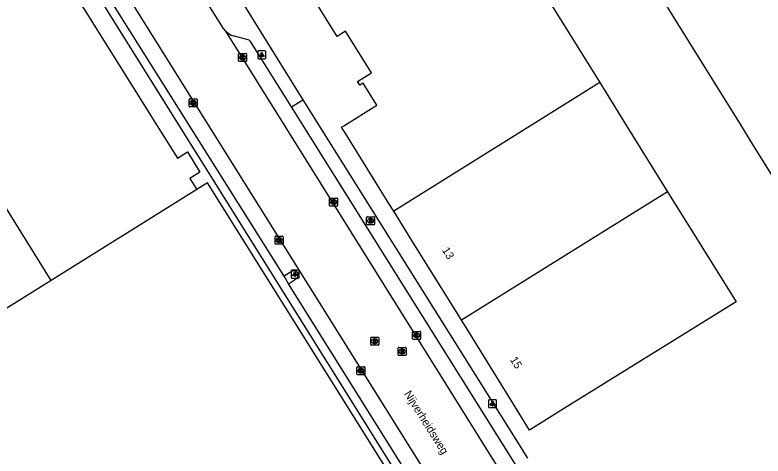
# Model space of a CAD drawing. Extents: x 158461 to 159795, y 387220 to 388672.
# Drawn here: x 158762.6 to 158856, y 387708.7 to 387763.8 of the extents above; entities that cross this region are included whole.
import ezdxf

# ---------------------------------------------------------------- set-up
doc = ezdxf.new("R2010")
doc.units = 0
for name, color, linetype in [('IMGEO_Brandkraan', 7, 'Continuous'), ('IMGEO_Kolk', 7, 'Continuous'), ('IMGEO_Lichtpunt', 7, 'Continuous'), ('IMGEO_Openbare_ruimte_label', 7, 'Continuous'), ('IMGEO_Pand', 7, 'Continuous'), ('IMGEO_Pand_nummerreeks', 7, 'Continuous'), ('IMGEO_Rijbaan_lokaal_gesloten', 7, 'Continuous'), ('IMGEO_Rioolput', 7, 'Continuous'), ('IMGEO_Voetpad_open', 7, 'Continuous')]:
    doc.layers.add(name, color=color, linetype=linetype)

msp = doc.modelspace()

# ---------------------------------------------------------------- linework, layer by layer
at = {"layer": 'IMGEO_Brandkraan'}
for p, q in [((158806.578, 387738.628), (158807.43, 387738.628)), ((158806.503, 387737.702), (158806.503, 387738.554)), ((158807.014, 387737.848), (158806.989, 387737.848)), ((158806.991, 387738.408), (158807.016, 387738.408)), ((158807.504, 387738.554), (158807.504, 387737.702)), ((158807.43, 387737.628), (158806.578, 387737.628))]:
    msp.add_line(p, q, dxfattribs=at)
for points in [[(158806.578, 387738.628), (158807.43, 387738.628)], [(158806.503, 387737.702), (158806.503, 387738.554)], [(158806.851, 387738.328), (158806.851, 387737.928), (158807.064, 387737.928)], [(158807.082, 387738.328), (158806.851, 387738.328)], [(158807.03, 387738.247), (158806.976, 387738.247), (158806.976, 387738.171)], [(158806.976, 387738.171), (158807.029, 387738.171)], [(158807.038, 387738.095), (158806.976, 387738.095), (158806.976, 387738.014)], [(158806.976, 387738.014), (158807.038, 387738.014)], [(158807.504, 387738.554), (158807.504, 387737.702)], [(158807.43, 387737.628), (158806.578, 387737.628)]]:
    msp.add_lwpolyline(points, dxfattribs=at)
for centre, radius, start, end in [((158806.58, 387738.552), 0.0765, 91.55205, 178.44795), ((158806.58, 387738.552), 0.0765, 91.55205, 178.44795), ((158807.428, 387738.552), 0.0765, 1.55205, 88.44795), ((158807.428, 387738.552), 0.0765, 1.55205, 88.44795), ((158806.58, 387737.704), 0.0765, 181.55205, 268.44795), ((158806.58, 387737.704), 0.0765, 181.55205, 268.44795), ((158807.031, 387738.209), 0.0379, 267.82845, 90.93552), ((158807.039, 387738.054), 0.0404, 269.87594, 90.50774), ((158807.07, 387738.179), 0.251, 268.66757, 293.53466), ((158807.086, 387738.183), 0.145, 59.4692, 91.53667), ((158807.111, 387738.23), 0.0922, 285.51372, 58.15012), ((158807.116, 387738.038), 0.105, 301.31148, 78.98903), ((158807.428, 387737.704), 0.0765, 271.55205, 358.44795), ((158807.428, 387737.704), 0.0765, 271.55205, 358.44795)]:
    msp.add_arc(centre, radius, start, end, dxfattribs=at)
for centre, major_axis, ratio, start_param, end_param in [((158806.99, 387738.128), (-0.387, 0.002), 0.722429, 4.712389, 7.853982), ((158807.015, 387738.128), (-0.39, 0.002), 0.717154, 1.570796, 4.712389)]:
    msp.add_ellipse(centre, major_axis=major_axis, ratio=ratio, start_param=start_param, end_param=end_param, dxfattribs=at)
at = {"layer": 'IMGEO_Kolk'}
for p, q in [((158790.507, 387758.112), (158790.507, 387758.964)), ((158790.582, 387759.038), (158791.434, 387759.038)), ((158791.018, 387758.258), (158790.993, 387758.258)), ((158790.995, 387758.818), (158791.02, 387758.818)), ((158791.508, 387758.964), (158791.508, 387758.112)), ((158791.434, 387758.038), (158790.582, 387758.038)), ((158784.321, 387752.434), (158784.321, 387753.286)), ((158784.396, 387753.36), (158785.248, 387753.36)), ((158784.809, 387753.14), (158784.834, 387753.14)), ((158785.322, 387753.286), (158785.322, 387752.434)), ((158785.248, 387752.36), (158784.396, 387752.36)), ((158784.832, 387752.58), (158784.807, 387752.58)), ((158801.877, 387740.038), (158801.877, 387740.89)), ((158801.952, 387740.964), (158802.804, 387740.964)), ((158802.365, 387740.744), (158802.39, 387740.744)), ((158802.878, 387740.89), (158802.878, 387740.038)), ((158802.804, 387739.964), (158801.952, 387739.964)), ((158802.388, 387740.184), (158802.363, 387740.184)), ((158795.063, 387735.279), (158795.063, 387736.131)), ((158795.138, 387736.205), (158795.99, 387736.205)), ((158795.551, 387735.985), (158795.576, 387735.985)), ((158796.064, 387736.131), (158796.064, 387735.279)), ((158795.99, 387735.205), (158795.138, 387735.205)), ((158795.574, 387735.425), (158795.549, 387735.425)), ((158812.249, 387723.377), (158812.249, 387724.229)), ((158812.324, 387724.303), (158813.176, 387724.303)), ((158812.737, 387724.083), (158812.762, 387724.083)), ((158813.25, 387724.229), (158813.25, 387723.377)), ((158813.176, 387723.303), (158812.324, 387723.303)), ((158812.76, 387723.523), (158812.735, 387723.523)), ((158805.283, 387718.953), (158805.283, 387719.805)), ((158805.358, 387719.879), (158806.21, 387719.879)), ((158805.794, 387719.099), (158805.769, 387719.099)), ((158805.771, 387719.659), (158805.796, 387719.659)), ((158806.284, 387719.805), (158806.284, 387718.953)), ((158806.21, 387718.879), (158805.358, 387718.879))]:
    msp.add_line(p, q, dxfattribs=at)
for points in [[(158790.507, 387758.112), (158790.507, 387758.964)], [(158790.582, 387759.038), (158791.434, 387759.038)], [(158790.828, 387758.738), (158790.951, 387758.738), (158790.951, 387758.587), (158791.081, 387758.738), (158791.245, 387758.738), (158791.099, 387758.587), (158791.252, 387758.338), (158791.1, 387758.338), (158791.015, 387758.502), (158790.951, 387758.435), (158790.951, 387758.338), (158790.828, 387758.338), (158790.828, 387758.738)], [(158791.508, 387758.964), (158791.508, 387758.112)], [(158791.434, 387758.038), (158790.582, 387758.038)], [(158784.321, 387752.434), (158784.321, 387753.286)], [(158784.396, 387753.36), (158785.248, 387753.36)], [(158784.642, 387753.06), (158784.765, 387753.06), (158784.765, 387752.909), (158784.895, 387753.06), (158785.059, 387753.06), (158784.913, 387752.909), (158785.066, 387752.66), (158784.914, 387752.66), (158784.829, 387752.824), (158784.765, 387752.757), (158784.765, 387752.66), (158784.642, 387752.66), (158784.642, 387753.06)], [(158785.322, 387753.286), (158785.322, 387752.434)], [(158785.248, 387752.36), (158784.396, 387752.36)], [(158801.877, 387740.038), (158801.877, 387740.89)], [(158801.952, 387740.964), (158802.804, 387740.964)], [(158802.198, 387740.664), (158802.321, 387740.664), (158802.321, 387740.513), (158802.451, 387740.664), (158802.615, 387740.664), (158802.469, 387740.513), (158802.622, 387740.264), (158802.47, 387740.264), (158802.385, 387740.428), (158802.321, 387740.361), (158802.321, 387740.264), (158802.198, 387740.264), (158802.198, 387740.664)], [(158802.878, 387740.89), (158802.878, 387740.038)], [(158802.804, 387739.964), (158801.952, 387739.964)], [(158795.063, 387735.279), (158795.063, 387736.131)], [(158795.138, 387736.205), (158795.99, 387736.205)], [(158795.384, 387735.905), (158795.507, 387735.905), (158795.507, 387735.754), (158795.637, 387735.905), (158795.801, 387735.905), (158795.655, 387735.754), (158795.808, 387735.505), (158795.656, 387735.505), (158795.571, 387735.669), (158795.507, 387735.602), (158795.507, 387735.505), (158795.384, 387735.505), (158795.384, 387735.905)], [(158796.064, 387736.131), (158796.064, 387735.279)], [(158795.99, 387735.205), (158795.138, 387735.205)], [(158812.249, 387723.377), (158812.249, 387724.229)], [(158812.324, 387724.303), (158813.176, 387724.303)], [(158812.57, 387724.003), (158812.693, 387724.003), (158812.693, 387723.852), (158812.823, 387724.003), (158812.987, 387724.003), (158812.841, 387723.852), (158812.994, 387723.603), (158812.842, 387723.603), (158812.757, 387723.767), (158812.693, 387723.7), (158812.693, 387723.603), (158812.57, 387723.603), (158812.57, 387724.003)], [(158813.25, 387724.229), (158813.25, 387723.377)], [(158813.176, 387723.303), (158812.324, 387723.303)], [(158805.283, 387718.953), (158805.283, 387719.805)], [(158805.358, 387719.879), (158806.21, 387719.879)], [(158805.604, 387719.579), (158805.727, 387719.579), (158805.727, 387719.428), (158805.857, 387719.579), (158806.021, 387719.579), (158805.875, 387719.428), (158806.028, 387719.179), (158805.876, 387719.179), (158805.791, 387719.343), (158805.727, 387719.276), (158805.727, 387719.179), (158805.604, 387719.179), (158805.604, 387719.579)], [(158806.284, 387719.805), (158806.284, 387718.953)], [(158806.21, 387718.879), (158805.358, 387718.879)]]:
    msp.add_lwpolyline(points, dxfattribs=at)
for centre, start, end in [((158790.584, 387758.962), 91.55205, 178.44795), ((158790.584, 387758.962), 91.55205, 178.44795), ((158791.432, 387758.962), 1.55205, 88.44795), ((158791.432, 387758.962), 1.55205, 88.44795), ((158790.584, 387758.114), 181.55205, 268.44795), ((158790.584, 387758.114), 181.55205, 268.44795), ((158791.432, 387758.114), 271.55205, 358.44795), ((158791.432, 387758.114), 271.55205, 358.44795), ((158784.398, 387753.284), 91.55205, 178.44795), ((158784.398, 387753.284), 91.55205, 178.44795), ((158785.246, 387753.284), 1.55205, 88.44795), ((158785.246, 387753.284), 1.55205, 88.44795), ((158784.398, 387752.436), 181.55205, 268.44795), ((158784.398, 387752.436), 181.55205, 268.44795), ((158785.246, 387752.436), 271.55205, 358.44795), ((158785.246, 387752.436), 271.55205, 358.44795), ((158801.954, 387740.888), 91.55205, 178.44795), ((158801.954, 387740.888), 91.55205, 178.44795), ((158802.802, 387740.888), 1.55205, 88.44795), ((158802.802, 387740.888), 1.55205, 88.44795), ((158801.954, 387740.04), 181.55205, 268.44795), ((158801.954, 387740.04), 181.55205, 268.44795), ((158802.802, 387740.04), 271.55205, 358.44795), ((158802.802, 387740.04), 271.55205, 358.44795), ((158795.14, 387736.129), 91.55205, 178.44795), ((158795.14, 387736.129), 91.55205, 178.44795), ((158795.988, 387736.129), 1.55205, 88.44795), ((158795.988, 387736.129), 1.55205, 88.44795), ((158795.14, 387735.281), 181.55205, 268.44795), ((158795.14, 387735.281), 181.55205, 268.44795), ((158795.988, 387735.281), 271.55205, 358.44795), ((158795.988, 387735.281), 271.55205, 358.44795), ((158812.326, 387724.227), 91.55205, 178.44795), ((158812.326, 387724.227), 91.55205, 178.44795), ((158813.174, 387724.227), 1.55205, 88.44795), ((158813.174, 387724.227), 1.55205, 88.44795), ((158812.326, 387723.379), 181.55205, 268.44795), ((158812.326, 387723.379), 181.55205, 268.44795), ((158813.174, 387723.379), 271.55205, 358.44795), ((158813.174, 387723.379), 271.55205, 358.44795), ((158805.36, 387719.803), 91.55205, 178.44795), ((158805.36, 387719.803), 91.55205, 178.44795), ((158805.36, 387718.955), 181.55205, 268.44795), ((158805.36, 387718.955), 181.55205, 268.44795), ((158806.208, 387719.803), 1.55205, 88.44795), ((158806.208, 387719.803), 1.55205, 88.44795), ((158806.208, 387718.955), 271.55205, 358.44795), ((158806.208, 387718.955), 271.55205, 358.44795)]:
    msp.add_arc(centre, 0.0765, start, end, dxfattribs=at)
for centre, major_axis, ratio, start_param, end_param in [((158790.994, 387758.538), (-0.387, 0.002), 0.722429, 4.712389, 7.853982), ((158791.019, 387758.538), (-0.39, 0.002), 0.717154, 1.570796, 4.712389), ((158784.808, 387752.86), (-0.387, 0.002), 0.722429, 4.712389, 7.853982), ((158784.833, 387752.86), (-0.39, 0.002), 0.717154, 1.570796, 4.712389), ((158802.364, 387740.464), (-0.387, 0.002), 0.722429, 4.712389, 7.853982), ((158802.389, 387740.464), (-0.39, 0.002), 0.717154, 1.570796, 4.712389), ((158795.55, 387735.705), (-0.387, 0.002), 0.722429, 4.712389, 7.853982), ((158795.575, 387735.705), (-0.39, 0.002), 0.717154, 1.570796, 4.712389), ((158812.736, 387723.803), (-0.387, 0.002), 0.722429, 4.712389, 7.853982), ((158812.761, 387723.803), (-0.39, 0.002), 0.717154, 1.570796, 4.712389), ((158805.77, 387719.379), (-0.387, 0.002), 0.722429, 4.712389, 7.853982), ((158805.795, 387719.379), (-0.39, 0.002), 0.717154, 1.570796, 4.712389)]:
    msp.add_ellipse(centre, major_axis=major_axis, ratio=ratio, start_param=start_param, end_param=end_param, dxfattribs=at)
at = {"layer": 'IMGEO_Lichtpunt'}
for p, q in [((158792.894, 387759.264), (158792.894, 387758.457)), ((158792.894, 387759.264), (158792.894, 387758.457)), ((158793.796, 387759.359), (158792.988, 387759.359)), ((158793.796, 387759.359), (158792.988, 387759.359)), ((158793.89, 387758.457), (158793.89, 387759.264)), ((158793.89, 387758.457), (158793.89, 387759.264)), ((158792.988, 387758.363), (158793.796, 387758.363)), ((158792.988, 387758.363), (158793.796, 387758.363)), ((158797.066, 387731.861), (158797.066, 387731.054)), ((158797.066, 387731.861), (158797.066, 387731.054)), ((158797.968, 387731.956), (158797.16, 387731.956)), ((158797.968, 387731.956), (158797.16, 387731.956)), ((158798.062, 387731.054), (158798.062, 387731.861)), ((158798.062, 387731.054), (158798.062, 387731.861)), ((158797.16, 387730.96), (158797.968, 387730.96)), ((158797.16, 387730.96), (158797.968, 387730.96)), ((158821.736, 387715.668), (158821.736, 387714.861)), ((158821.736, 387715.668), (158821.736, 387714.861)), ((158822.638, 387715.763), (158821.83, 387715.763)), ((158822.638, 387715.763), (158821.83, 387715.763)), ((158822.732, 387714.861), (158822.732, 387715.668)), ((158822.732, 387714.861), (158822.732, 387715.668)), ((158821.83, 387714.767), (158822.638, 387714.767)), ((158821.83, 387714.767), (158822.638, 387714.767))]:
    msp.add_line(p, q, dxfattribs=at)
for points in [[(158793.268, 387758.928), (158793.307, 387758.9), (158793.119, 387758.638), (158793.081, 387758.665), (158793.268, 387758.928)], [(158793.37, 387758.88), (158793.417, 387758.88), (158793.417, 387758.558), (158793.37, 387758.558), (158793.37, 387758.88)], [(158793.48, 387758.9), (158793.518, 387758.927), (158793.705, 387758.665), (158793.666, 387758.637), (158793.48, 387758.9)], [(158797.44, 387731.525), (158797.479, 387731.497), (158797.291, 387731.235), (158797.253, 387731.262), (158797.44, 387731.525)], [(158797.542, 387731.477), (158797.589, 387731.477), (158797.589, 387731.155), (158797.542, 387731.155), (158797.542, 387731.477)], [(158797.652, 387731.497), (158797.69, 387731.524), (158797.877, 387731.262), (158797.838, 387731.234), (158797.652, 387731.497)], [(158822.11, 387715.332), (158822.149, 387715.304), (158821.961, 387715.042), (158821.923, 387715.069), (158822.11, 387715.332)], [(158822.212, 387715.284), (158822.259, 387715.284), (158822.259, 387714.962), (158822.212, 387714.962), (158822.212, 387715.284)], [(158822.322, 387715.304), (158822.36, 387715.331), (158822.547, 387715.069), (158822.508, 387715.041), (158822.322, 387715.304)]]:
    msp.add_lwpolyline(points, dxfattribs=at)
for centre in [(158793.393, 387759.062), (158797.565, 387731.659), (158822.235, 387715.466)]:
    msp.add_circle(centre, 0.0994, dxfattribs=at)
for centre, start, end in [((158792.988, 387759.264), 90, 180), ((158792.988, 387759.264), 90, 180), ((158793.796, 387759.264), 0, 90), ((158793.796, 387759.264), 0, 90), ((158792.988, 387758.457), 180, 270), ((158792.988, 387758.457), 180, 270), ((158793.796, 387758.457), 270, 0), ((158793.796, 387758.457), 270, 360), ((158797.16, 387731.861), 90, 180), ((158797.16, 387731.861), 90, 180), ((158797.968, 387731.861), 0, 90), ((158797.968, 387731.861), 0, 90), ((158797.16, 387731.054), 180, 270), ((158797.16, 387731.054), 180, 270), ((158797.968, 387731.054), 270, 0), ((158797.968, 387731.054), 270, 360), ((158821.83, 387715.668), 90, 180), ((158821.83, 387715.668), 90, 180), ((158822.638, 387715.668), 0, 90), ((158822.638, 387715.668), 0, 90), ((158821.83, 387714.861), 180, 270), ((158821.83, 387714.861), 180, 270), ((158822.638, 387714.861), 270, 0), ((158822.638, 387714.861), 270, 360)]:
    msp.add_arc(centre, 0.0946, start, end, dxfattribs=at)
at = {"layer": 'IMGEO_Pand'}
for points in [[(158809.891, 387739.32), (158809.287, 387740.292), (158804.023, 387748.77), (158803.374, 387749.814), (158803.674, 387750), (158807.791, 387752.555), (158806.066, 387755.333), (158805.649, 387755.074), (158805.369, 387755.524), (158807.127, 387756.615), (158803.883, 387761.834), (158802.821, 387761.174), (158793.828, 387775.647)], [(158827.161, 387769.055), (158835.642, 387755.397)], [(158863.578, 387733.498), (158854.448, 387748.201), (158853.331, 387750), (158843.421, 387765.958)], [(158835.642, 387755.397), (158826.997, 387750), (158809.891, 387739.32)], [(158835.642, 387755.397), (158838.993, 387750), (158844.114, 387741.753)], [(158749.261, 387719.529), (158792.508, 387650.366), (158803.356, 387657.183), (158808.044, 387649.737), (158807.16, 387649.189), (158808.342, 387647.281), (158809.189, 387647.807), (158810.231, 387646.159), (158832.215, 387659.892), (158825.367, 387670.895), (158829.899, 387673.716), (158786.63, 387742.874), (158785.295, 387742.04)], [(158785.295, 387742.04), (158767.085, 387730.664)], [(158844.114, 387741.753), (158852.664, 387727.985), (158831.122, 387714.609), (158826.874, 387711.971), (158824.195, 387716.285), (158818.927, 387724.768), (158818.359, 387725.683)], [(158844.114, 387741.753), (158818.359, 387725.683)], [(158818.359, 387725.683), (158817.764, 387726.642), (158812.5, 387735.118), (158809.891, 387739.32)], [(158767.085, 387730.664), (158749.261, 387719.529)]]:
    msp.add_lwpolyline(points, dxfattribs=at)
at = {"layer": 'IMGEO_Rijbaan_lokaal_gesloten'}
for points in [[(158764.769, 387774.917), (158768.349, 387769.194), (158780.329, 387750), (158782.862, 387745.942), (158784.116, 387746.734), (158785.675, 387744.21), (158784.42, 387743.427), (158785.295, 387742.04)], [(158773.775, 387770.78), (158837.507, 387668.819)], [(158788.904, 387761.837), (158788.631, 387762.161), (158786.502, 387765.552)], [(158767.085, 387730.664), (158755.041, 387750), (158750.152, 387757.849), (158747.096, 387762.876), (158740.146, 387758.622)], [(158844.198, 387673.232), (158788.904, 387761.837)]]:
    msp.add_lwpolyline(points, dxfattribs=at)
at = {"layer": 'IMGEO_Rioolput'}
for p, q in [((158807.013, 387722.643), (158807.013, 387723.495)), ((158807.088, 387723.569), (158807.94, 387723.569)), ((158807.524, 387722.789), (158807.499, 387722.789)), ((158807.501, 387723.349), (158807.526, 387723.349)), ((158808.014, 387723.495), (158808.014, 387722.643)), ((158807.94, 387722.569), (158807.088, 387722.569)), ((158810.432, 387721.367), (158810.432, 387722.219)), ((158810.507, 387722.293), (158811.359, 387722.293)), ((158810.92, 387722.073), (158810.945, 387722.073)), ((158811.433, 387722.219), (158811.433, 387721.367)), ((158811.359, 387721.293), (158810.507, 387721.293)), ((158810.943, 387721.513), (158810.918, 387721.513))]:
    msp.add_line(p, q, dxfattribs=at)
for points in [[(158807.013, 387722.643), (158807.013, 387723.495)], [(158807.088, 387723.569), (158807.94, 387723.569)], [(158807.602, 387723.267), (158807.35, 387723.269), (158807.35, 387722.869)], [(158807.35, 387722.869), (158807.474, 387722.869), (158807.474, 387723.031), (158807.485, 387723.031)], [(158807.528, 387723.188), (158807.474, 387723.188), (158807.474, 387723.107)], [(158807.474, 387723.107), (158807.526, 387723.107)], [(158807.532, 387723.002), (158807.603, 387722.869), (158807.743, 387722.869), (158807.678, 387722.995)], [(158808.014, 387723.495), (158808.014, 387722.643)], [(158807.94, 387722.569), (158807.088, 387722.569)], [(158810.432, 387721.367), (158810.432, 387722.219)], [(158810.507, 387722.293), (158811.359, 387722.293)], [(158811.021, 387721.991), (158810.769, 387721.993), (158810.769, 387721.593)], [(158810.769, 387721.593), (158810.893, 387721.593), (158810.893, 387721.755), (158810.904, 387721.755)], [(158810.947, 387721.912), (158810.893, 387721.912), (158810.893, 387721.831)], [(158810.893, 387721.831), (158810.945, 387721.831)], [(158811.433, 387722.219), (158811.433, 387721.367)], [(158811.359, 387721.293), (158810.507, 387721.293)], [(158810.951, 387721.726), (158811.022, 387721.593), (158811.162, 387721.593), (158811.097, 387721.719)]]:
    msp.add_lwpolyline(points, dxfattribs=at)
for centre, radius, start, end in [((158807.09, 387723.493), 0.0765, 91.55205, 178.44795), ((158807.09, 387723.493), 0.0765, 91.55205, 178.44795), ((158807.484, 387722.978), 0.0533, 26.02933, 88.69889), ((158807.51, 387723.296), 0.19, 274.7715, 282.96867), ((158807.534, 387723.092), 0.0964, 77.00612, 93.18647), ((158807.548, 387723.149), 0.0378, 276.66336, 79.67722), ((158807.601, 387723.157), 0.109, 350.36119, 89.41601), ((158807.599, 387723.157), 0.112, 277.58423, 350.98172), ((158807.583, 387722.942), 0.108, 29.51342, 73.79051), ((158807.938, 387723.493), 0.0765, 1.55205, 88.44795), ((158807.938, 387723.493), 0.0765, 1.55205, 88.44795), ((158807.09, 387722.645), 0.0765, 181.55205, 268.44795), ((158807.09, 387722.645), 0.0765, 181.55205, 268.44795), ((158807.938, 387722.645), 0.0765, 271.55205, 358.44795), ((158807.938, 387722.645), 0.0765, 271.55205, 358.44795), ((158810.509, 387722.217), 0.0765, 91.55205, 178.44795), ((158810.509, 387722.217), 0.0765, 91.55205, 178.44795), ((158810.903, 387721.702), 0.0533, 26.02933, 88.69889), ((158810.929, 387722.02), 0.19, 274.7715, 282.96867), ((158810.953, 387721.816), 0.0964, 77.00612, 93.18647), ((158810.967, 387721.873), 0.0378, 276.66336, 79.67722), ((158811.02, 387721.881), 0.109, 350.36119, 89.41601), ((158811.018, 387721.881), 0.112, 277.58423, 350.98172), ((158811.002, 387721.666), 0.108, 29.51342, 73.79051), ((158811.357, 387722.217), 0.0765, 1.55205, 88.44795), ((158811.357, 387722.217), 0.0765, 1.55205, 88.44795), ((158810.509, 387721.369), 0.0765, 181.55205, 268.44795), ((158810.509, 387721.369), 0.0765, 181.55205, 268.44795), ((158811.357, 387721.369), 0.0765, 271.55205, 358.44795), ((158811.357, 387721.369), 0.0765, 271.55205, 358.44795)]:
    msp.add_arc(centre, radius, start, end, dxfattribs=at)
for centre, major_axis, ratio, start_param, end_param in [((158807.5, 387723.069), (-0.387, 0.002), 0.722429, 4.712389, 7.853982), ((158807.525, 387723.069), (-0.39, 0.002), 0.717154, 1.570796, 4.712389), ((158810.919, 387721.793), (-0.387, 0.002), 0.722429, 4.712389, 7.853982), ((158810.944, 387721.793), (-0.39, 0.002), 0.717154, 1.570796, 4.712389)]:
    msp.add_ellipse(centre, major_axis=major_axis, ratio=ratio, start_param=start_param, end_param=end_param, dxfattribs=at)
at = {"layer": 'IMGEO_Voetpad_open'}
for points in [[(158768.528, 387773.29), (158834.796, 387667.257)], [(158789.671, 387767.555), (158798.526, 387753.232)], [(158796.196, 387731.184), (158773.761, 387766.945)], [(158791.686, 387760.726), (158789.844, 387761.242)], [(158797.136, 387752.353), (158792.084, 387760.425)], [(158797.136, 387752.353), (158798.526, 387753.232)], [(158798.526, 387753.232), (158826.597, 387708.465)], [(158825.174, 387707.541), (158797.136, 387752.353)], [(158797.185, 387731.831), (158796.196, 387731.184)], [(158796.746, 387730.261), (158796.196, 387731.184)], [(158796.746, 387730.261), (158797.723, 387730.9)], [(158834.165, 387670.379), (158796.746, 387730.261)]]:
    msp.add_lwpolyline(points, dxfattribs=at)
for centre, radius, start, end in [((158790.513, 387763.339), 2.201, 223.02911, 252.30501), ((158791.532, 387760.109), 0.636, 29.79468, 76.00625), ((158797.425, 387731.348), 0.539, 303.64168, 116.40325)]:
    msp.add_arc(centre, radius, start, end, dxfattribs=at)

# ---------------------------------------------------------------- texts
at = {"layer": 'IMGEO_Openbare_ruimte_label'}
msp.add_text('Nijverheidsweg', height=1, rotation=302.08436, dxfattribs=at).set_placement((158811.146, 387716.504))
at = {"layer": 'IMGEO_Pand_nummerreeks'}
for s, p in [('13', (158815.876, 387734.46)), ('15', (158824.377, 387720.77))]:
    msp.add_text(s, height=1, rotation=301.8388, dxfattribs=at).set_placement(p)

doc.saveas('drawing.dxf')
